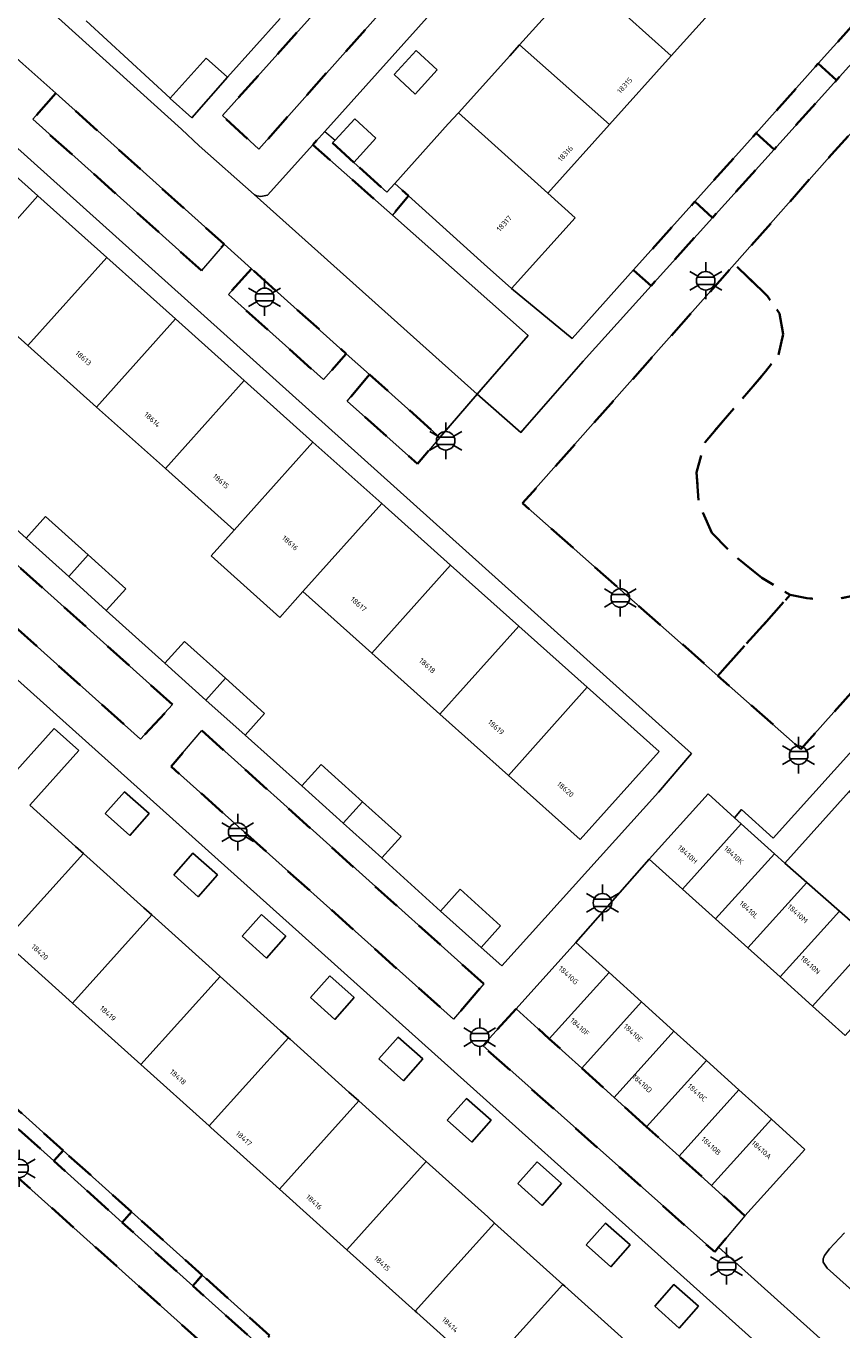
# Model space of a CAD drawing. Extents: x 105780 to 185197, y 477999 to 525027.
# Tile 296 of 562: x 107194 to 107250, y 479060 to 479149. Entities that reach past the tile are written whole.
import ezdxf
from ezdxf.enums import TextEntityAlignment as Align

# ---------------------------------------------------------------- set-up
doc = ezdxf.new("R2010")
doc.units = 0
doc.linetypes.add('XX-HIDDEN', pattern=[4, 2, -2])
for name, color, linetype, lineweight in [('B-GV-GR-MATERIAALGRENS-G', 252, 'XX-HIDDEN', 35), ('B-RO-IE-MEUBILAIR_WEGMEUBILAIR-S', 252, 'Continuous', 25), ('B-XX-KG-KADASTRAAL_BEBOUWING-G', 252, 'Continuous', 20), ('B1-WE-OG-BEBOUWING-T18', 7, 'Continuous', 18), ('B1-WE-OG-TERREIN_ERF-GV', 252, 'Continuous', 18), ('B1-WE-VH-VERHARDING_BETONSTRAATSTEEN-GV', 252, 'Continuous', 18), ('B1-WE-VH-VERHARDING_STRAATBAKSTEEN-GV', 252, 'Continuous', 18), ('B1-WE-VH-VERHARDING_TEGEL-GV', 252, 'Continuous', 18)]:
    doc.layers.add(name, color=color, linetype=linetype, lineweight=lineweight)
doc.styles.add('NLCS-ISO', font='NLCS-ISO.ttf')
doc.styles.add('NLCS-ISO-M200-T18', font='NLCS-ISO.ttf', dxfattribs={"height": 0.36})

# ---------------------------------------------------------------- blocks, each defined once
blk = doc.blocks.new('B-SIE-WEG_LICHTMAST-SO')
at = {"ltscale": 0.1}
for p, q in [((0, 1.27), (0, 2.53)), ((-1.1, 0.63), (-2.19, 1.27)), ((1.1, 0.63), (2.19, 1.27)), ((-1.1, -0.63), (-2.19, -1.27)), ((0, -1.27), (0, -2.53)), ((1.1, -0.63), (2.19, -1.27))]:
    blk.add_line(p, q, dxfattribs=at)
at = {"flags": 128}
for points in [[(-1.16, 0.5), (1.16, 0.5)], [(-1.16, -0.5), (1.16, -0.5)]]:
    blk.add_lwpolyline(points, dxfattribs=at)
at = {"ltscale": 0.1}
blk.add_circle((0, 0), 1.27, dxfattribs=at)
at = {"style": 'NLCS-ISO'}
blk.add_attdef('TYPE', text='', height=1.8, dxfattribs=at).set_placement((0, 2.53), align=Align.BOTTOM_CENTER)

msp = doc.modelspace()

# ---------------------------------------------------------------- linework, layer by layer
at = {"layer": 'B-GV-GR-MATERIAALGRENS-G', "flags": 128}
for points in [[(107218.28, 479149.772), (107215.819, 479152.048), (107207.614, 479142.881), (107210.107, 479140.586)], [(107253.936, 479150.001), (107252.67, 479151.145), (107248.468, 479146.451), (107249.716, 479145.315)], [(107249.716, 479145.315), (107248.468, 479146.451), (107244.199, 479141.682), (107245.437, 479140.563)], [(107196.18, 479144.412), (107194.6, 479142.631), (107206.185, 479132.252), (107207.719, 479134.067)], [(107261.985, 479132.266), (107261.368, 479133.358), (107261.065, 479134.576), (107261.096, 479135.83), (107261.435, 479136.948), (107260.031, 479135.385), (107257.186, 479137.954), (107252.324, 479142.344), (107251.744, 479142.828), (107249.61, 479140.478), (107242.729, 479132.689), (107244.989, 479130.495), (107245.802, 479129.302), (107246.064, 479127.883), (107245.73, 479126.478), (107244.857, 479125.328), (107240.708, 479120.492), (107240.121, 479118.406), (107240.283, 479116.245), (107241.174, 479114.269), (107242.688, 479112.718), (107244.586, 479111.185), (107246.531, 479110.009), (107247.682, 479109.776), (107248.854, 479109.697), (107250.026, 479109.774), (107251.177, 479110.004), (107252.512, 479110.113), (107254.277, 479109.842), (107255.57, 479108.729), (107270.193, 479125.108)], [(107216.62, 479139.666), (107215.163, 479141.014), (107215.341, 479141.206), (107214.632, 479141.803), (107213.812, 479140.888), (107219.271, 479136.046), (107220.359, 479137.378), (107219.423, 479138.219), (107218.89, 479137.626)], [(107245.437, 479140.563), (107244.199, 479141.682), (107239.997, 479136.988), (107241.221, 479135.88)], [(107241.221, 479135.88), (107239.997, 479136.988), (107235.795, 479132.294), (107237.013, 479131.207)], [(107209.594, 479132.385), (107208.018, 479130.61), (107214.534, 479124.772), (107216.1, 479126.552)], [(107245.73, 479126.478), (107246.064, 479127.883), (107245.802, 479129.302), (107244.989, 479130.495), (107242.729, 479132.689), (107228.197, 479116.292), (107241.586, 479104.467), (107246.531, 479110.009), (107244.586, 479111.185), (107242.688, 479112.718), (107241.174, 479114.269), (107240.283, 479116.245), (107240.121, 479118.406), (107240.708, 479120.492), (107244.857, 479125.328)], [(107204.188, 479102.485), (107178.731, 479125.355), (107176.632, 479122.841), (107202, 479100.111)], [(107217.702, 479125.116), (107216.168, 479123.308), (107220.987, 479118.991), (107222.507, 479120.808)], [(107255.57, 479108.729), (107254.277, 479109.842), (107252.512, 479110.113), (107251.177, 479110.004), (107250.026, 479109.774), (107248.854, 479109.697), (107247.682, 479109.776), (107246.531, 479110.009), (107241.586, 479104.467), (107247.28, 479099.438)], [(107225.532, 479083.328), (107206.187, 479100.703), (107204.084, 479098.245), (107223.454, 479080.904)], [(107236.695, 479073.529), (107234.471, 479075.541), (107232.246, 479077.554), (107230.021, 479079.566), (107227.744, 479081.625), (107225.455, 479079.094), (107241.365, 479064.947), (107241.624, 479065.279), (107243.436, 479067.433), (107241.145, 479069.505), (107238.92, 479071.517)], [(107192.005, 479076.1), (107191.375, 479075.384), (107193.159, 479073.782), (107196.051, 479071.184), (107196.696, 479071.893)], [(107196.696, 479071.893), (107196.051, 479071.184), (107200.743, 479066.97), (107201.386, 479067.687)], [(107192.986, 479070.586), (107186.668, 479063.554), (107217.502, 479035.814), (107222.355, 479041.201), (107223.863, 479042.866), (107221.348, 479045.124)], [(107201.386, 479067.687), (107200.743, 479066.97), (107205.575, 479062.63), (107206.216, 479063.355)], [(107206.216, 479063.355), (107205.575, 479062.63), (107210.197, 479058.479), (107210.84, 479059.208)]]:
    msp.add_lwpolyline(points, close=True, dxfattribs=at)
at = {"layer": 'B-XX-KG-KADASTRAAL_BEBOUWING-G', "flags": 128}
for points in [[(107236.477, 479157.2), (107235.858, 479156.511), (107232.247, 479152.492), (107238.39, 479146.973), (107242.619, 479151.682)], [(107232.247, 479152.492), (107231.516, 479151.678), (107227.97, 479147.732), (107234.16, 479142.265), (107238.39, 479146.973)], [(107220.833, 479144.346), (107222.337, 479146.017), (107220.903, 479147.344), (107219.376, 479145.694)], [(107227.97, 479147.732), (107227.307, 479146.994), (107223.787, 479143.076), (107229.93, 479137.557), (107234.16, 479142.265)], [(107207.956, 479145.514), (107206.503, 479146.824), (107204.032, 479144.071), (107204.019, 479144.057), (107205.501, 479142.719)], [(107215.341, 479141.206), (107215.163, 479141.014), (107216.62, 479139.666), (107218.124, 479141.337), (107216.69, 479142.664)], [(107229.93, 479137.557), (107223.787, 479143.076), (107223.099, 479142.31), (107219.423, 479138.219), (107220.359, 479137.378), (107225.566, 479132.7), (107227.441, 479131.016), (107231.804, 479135.873)], [(107194.959, 479137.373), (107190.095, 479141.726), (107184.69, 479135.686), (107189.554, 479131.333)], [(107199.675, 479133.154), (107194.959, 479137.373), (107189.554, 479131.333), (107194.27, 479127.114)], [(107204.39, 479128.934), (107199.675, 479133.154), (107194.27, 479127.114), (107198.985, 479122.894)], [(107209.105, 479124.714), (107204.39, 479128.934), (107198.985, 479122.894), (107203.7, 479118.674)], [(107213.82, 479120.495), (107209.105, 479124.714), (107203.7, 479118.674), (107208.415, 479114.455)], [(107218.536, 479116.276), (107213.82, 479120.495), (107208.415, 479114.455), (107206.832, 479112.686), (107211.547, 479108.466), (107213.131, 479110.236)], [(107223.251, 479112.056), (107218.536, 479116.276), (107213.131, 479110.236), (107217.846, 479106.016)], [(107194.149, 479113.892), (107197.069, 479111.264), (107198.404, 479112.756), (107195.488, 479115.379)], [(107198.404, 479112.756), (107197.069, 479111.264), (107199.644, 479108.948), (107200.983, 479110.435)], [(107227.927, 479107.871), (107223.251, 479112.056), (107217.846, 479106.016), (107222.522, 479101.831)], [(107232.622, 479103.671), (107227.927, 479107.871), (107222.522, 479101.831), (107227.217, 479097.631)], [(107203.668, 479105.329), (107206.478, 479102.801), (107207.812, 479104.292), (107205.007, 479106.816)], [(107207.812, 479104.292), (107206.478, 479102.801), (107209.163, 479100.385), (107210.502, 479101.872)], [(107232.622, 479103.671), (107227.217, 479097.631), (107232.141, 479093.224), (107237.546, 479099.264)], [(107192.718, 479097.095), (107193.396, 479096.485), (107187.978, 479090.426), (107192.645, 479086.23), (107198.08, 479092.272), (107197.544, 479092.754), (107194.394, 479095.588), (107197.754, 479099.345), (107196.068, 479100.84)], [(107213.05, 479096.913), (107215.897, 479094.349), (107217.22, 479095.828), (107214.377, 479098.386)], [(107199.579, 479095.018), (107201.257, 479093.513), (107202.585, 479095.011), (107200.899, 479096.506)], [(107243.189, 479094.308), (107242.725, 479094.726), (107240.908, 479096.363), (107236.876, 479091.887), (107239.157, 479089.832)], [(107250.59, 479096.526), (107246.172, 479091.621), (107247.685, 479090.289), (107249.913, 479088.326), (107252.165, 479086.344), (107256.609, 479091.104)], [(107217.22, 479095.828), (107215.897, 479094.349), (107218.543, 479091.966), (107219.872, 479093.442)], [(107245.463, 479092.26), (107243.189, 479094.308), (107239.157, 479089.832), (107241.43, 479087.784)], [(107202.765, 479088.06), (107202.229, 479088.542), (107198.08, 479092.272), (107192.645, 479086.23), (107197.329, 479082.018)], [(107204.269, 479090.811), (107205.947, 479089.306), (107207.275, 479090.804), (107205.589, 479092.299)], [(107247.685, 479090.289), (107246.172, 479091.621), (107245.463, 479092.26), (107241.43, 479087.784), (107243.637, 479085.796)], [(107222.564, 479088.329), (107225.353, 479085.836), (107226.684, 479087.314), (107223.903, 479089.816)], [(107249.913, 479088.326), (107247.685, 479090.289), (107243.637, 479085.796), (107245.844, 479083.808)], [(107207.449, 479083.847), (107206.913, 479084.329), (107202.765, 479088.06), (107197.329, 479082.018), (107202.014, 479077.805)], [(107208.958, 479086.604), (107210.636, 479085.099), (107211.964, 479086.597), (107210.278, 479088.092)], [(107252.165, 479086.344), (107249.913, 479088.326), (107245.844, 479083.808), (107248.073, 479081.8)], [(107254.394, 479084.337), (107252.165, 479086.344), (107248.073, 479081.8), (107250.302, 479079.793)], [(107234.124, 479084.103), (107231.847, 479086.162), (107227.744, 479081.625), (107230.021, 479079.566)], [(107212.134, 479079.634), (107211.598, 479080.117), (107207.449, 479083.847), (107202.014, 479077.805), (107206.698, 479073.592)], [(107213.648, 479082.397), (107215.326, 479080.892), (107216.654, 479082.39), (107214.968, 479083.885)], [(107236.349, 479082.091), (107234.124, 479084.103), (107230.021, 479079.566), (107232.246, 479077.554)], [(107238.574, 479080.079), (107236.349, 479082.091), (107232.246, 479077.554), (107234.471, 479075.541)], [(107240.799, 479078.067), (107238.574, 479080.079), (107234.471, 479075.541), (107236.695, 479073.529)], [(107216.955, 479075.299), (107216.282, 479075.904), (107212.247, 479079.533), (107212.134, 479079.634), (107206.698, 479073.592), (107206.812, 479073.49), (107211.521, 479069.256)], [(107218.338, 479078.19), (107220.016, 479076.685), (107221.344, 479078.183), (107219.658, 479079.678)], [(107243.024, 479076.055), (107240.799, 479078.067), (107236.695, 479073.529), (107238.92, 479071.517)], [(107245.249, 479074.043), (107243.024, 479076.055), (107238.92, 479071.517), (107241.145, 479069.505)], [(107221.578, 479071.142), (107220.967, 479071.692), (107216.955, 479075.299), (107211.521, 479069.256), (107216.141, 479065.1)], [(107223.027, 479073.983), (107224.705, 479072.478), (107226.033, 479073.976), (107224.347, 479075.471)], [(107245.249, 479074.043), (107241.145, 479069.505), (107243.436, 479067.433), (107247.54, 479071.971)], [(107226.262, 479066.93), (107225.8, 479067.346), (107221.578, 479071.142), (107216.141, 479065.1), (107220.826, 479060.888)], [(107227.865, 479069.643), (107229.543, 479068.138), (107230.871, 479069.636), (107229.185, 479071.131)], [(107230.947, 479062.716), (107230.491, 479063.126), (107226.262, 479066.93), (107220.826, 479060.888), (107220.938, 479060.787), (107225.511, 479056.675)], [(107232.562, 479065.429), (107234.24, 479063.924), (107235.568, 479065.422), (107233.882, 479066.917)], [(107235.789, 479058.362), (107235.176, 479058.913), (107231.081, 479062.596), (107230.947, 479062.716), (107225.511, 479056.675), (107225.647, 479056.553), (107230.355, 479052.319)], [(107237.252, 479061.222), (107238.93, 479059.717), (107240.258, 479061.215), (107238.572, 479062.71)]]:
    msp.add_lwpolyline(points, close=True, dxfattribs=at)
at = {"layer": 'B1-WE-OG-TERREIN_ERF-GV', "flags": 128}
for points in [[(107243.74, 479174.226), (107214.632, 479141.803), (107215.341, 479141.206), (107216.69, 479142.664), (107218.124, 479141.337), (107216.62, 479139.666), (107218.89, 479137.626), (107219.423, 479138.219), (107223.099, 479142.31), (107223.787, 479143.076), (107227.307, 479146.994), (107227.97, 479147.732), (107231.516, 479151.678)], [(107242.619, 479151.682), (107238.39, 479146.973), (107234.16, 479142.265), (107229.93, 479137.557), (107231.804, 479135.873), (107227.441, 479131.016), (107231.593, 479127.6), (107235.795, 479132.294), (107239.997, 479136.988), (107244.199, 479141.682), (107248.468, 479146.451), (107252.67, 479151.145)], [(107198.256, 479149.392), (107204.032, 479144.071), (107206.503, 479146.824), (107207.956, 479145.514), (107211.575, 479149.544)], [(107190.274, 479117.378), (107194.149, 479113.892), (107195.488, 479115.379), (107198.404, 479112.756), (107200.983, 479110.435), (107199.644, 479108.948), (107203.668, 479105.329), (107205.007, 479106.816), (107207.812, 479104.292), (107210.502, 479101.872), (107209.163, 479100.385), (107213.05, 479096.913), (107214.377, 479098.386), (107217.22, 479095.828), (107219.872, 479093.442), (107218.543, 479091.966), (107222.564, 479088.329), (107223.903, 479089.816), (107226.684, 479087.314), (107225.353, 479085.836), (107226.774, 479084.56), (107237.505, 479096.486), (107239.778, 479099.128), (107190.858, 479143.048)], [(107248.769, 479054.646), (107172.924, 479122.684)], [(107192.718, 479097.095), (107196.068, 479100.84), (107197.754, 479099.345), (107194.394, 479095.588), (107197.544, 479092.754), (107198.08, 479092.272), (107202.229, 479088.542), (107202.765, 479088.06), (107206.913, 479084.329), (107207.449, 479083.847), (107211.598, 479080.117), (107212.134, 479079.634), (107212.247, 479079.533), (107216.282, 479075.904), (107216.955, 479075.299), (107220.967, 479071.692), (107221.578, 479071.142), (107225.8, 479067.346), (107226.262, 479066.93), (107230.491, 479063.126), (107230.947, 479062.716), (107231.081, 479062.596), (107235.176, 479058.913)], [(107225.511, 479056.675), (107220.938, 479060.787), (107220.826, 479060.888), (107216.141, 479065.1), (107211.521, 479069.256), (107206.812, 479073.49), (107206.698, 479073.592), (107202.014, 479077.805), (107197.329, 479082.018), (107192.645, 479086.23)], [(107192.005, 479076.1), (107196.696, 479071.893), (107201.386, 479067.687), (107206.216, 479063.355), (107210.84, 479059.208)]]:
    msp.add_lwpolyline(points, dxfattribs=at)
for points in [[(107220.833, 479144.346), (107219.376, 479145.694), (107220.903, 479147.344), (107222.337, 479146.017)], [(107190.095, 479141.726), (107194.959, 479137.373), (107199.675, 479133.154), (107204.39, 479128.934), (107209.105, 479124.714), (107213.82, 479120.495), (107218.536, 479116.276), (107223.251, 479112.056), (107227.927, 479107.871), (107232.622, 479103.671), (107237.546, 479099.264), (107232.141, 479093.224), (107227.217, 479097.631), (107222.522, 479101.831), (107217.846, 479106.016), (107213.131, 479110.236), (107211.547, 479108.466), (107206.832, 479112.686), (107208.415, 479114.455), (107203.7, 479118.674), (107198.985, 479122.894), (107194.27, 479127.114), (107189.554, 479131.333), (107184.69, 479135.686)], [(107232.355, 479126.034), (107237.013, 479131.207), (107235.795, 479132.294), (107231.593, 479127.6), (107227.441, 479131.016), (107225.566, 479132.7), (107220.359, 479137.378), (107219.271, 479136.046), (107228.573, 479127.795), (107225.356, 479124.087), (107225.079, 479123.771), (107228.079, 479121.141), (107228.356, 479121.457)], [(107258.995, 479105.856), (107263.261, 479110.592), (107267.445, 479115.237), (107271.67, 479119.927), (107270.302, 479121.076), (107259.174, 479108.639), (107245.374, 479093.318), (107243.2, 479095.295), (107242.725, 479094.726), (107243.189, 479094.308), (107245.463, 479092.26), (107246.172, 479091.621), (107250.59, 479096.526), (107254.814, 479101.215)], [(107199.579, 479095.018), (107200.899, 479096.506), (107202.585, 479095.011), (107201.257, 479093.513)], [(107204.269, 479090.811), (107205.589, 479092.299), (107207.275, 479090.804), (107205.947, 479089.306)], [(107208.958, 479086.604), (107210.278, 479088.092), (107211.964, 479086.597), (107210.636, 479085.099)], [(107213.648, 479082.397), (107214.968, 479083.885), (107216.654, 479082.39), (107215.326, 479080.892)], [(107218.338, 479078.19), (107219.658, 479079.678), (107221.344, 479078.183), (107220.016, 479076.685)], [(107223.027, 479073.983), (107224.347, 479075.471), (107226.033, 479073.976), (107224.705, 479072.478)], [(107227.865, 479069.643), (107229.185, 479071.131), (107230.871, 479069.636), (107229.543, 479068.138)], [(107232.562, 479065.429), (107233.882, 479066.917), (107235.568, 479065.422), (107234.24, 479063.924)], [(107237.252, 479061.222), (107238.572, 479062.71), (107240.258, 479061.215), (107238.93, 479059.717)]]:
    msp.add_lwpolyline(points, close=True, dxfattribs=at)
at = {"layer": 'B1-WE-VH-VERHARDING_BETONSTRAATSTEEN-GV', "flags": 128}
for points in [[(107190.243, 479155.109), (107187.594, 479152.151), (107193.926, 479146.444), (107196.18, 479144.412), (107207.719, 479134.067), (107209.594, 479132.385), (107216.1, 479126.552), (107217.702, 479125.116), (107222.507, 479120.808), (107225.079, 479123.771), (107209.795, 479137.466), (107206.018, 479140.807), (107204.802, 479141.953)], [(107219.271, 479136.046), (107213.812, 479140.888), (107210.7, 479137.416), (107210.243, 479137.336), (107209.979, 479137.38), (107209.795, 479137.466), (107225.079, 479123.771), (107225.356, 479124.087), (107228.573, 479127.795)]]:
    msp.add_lwpolyline(points, close=True, dxfattribs=at)
for points in [[(107250.302, 479079.793), (107248.073, 479081.8), (107245.844, 479083.808), (107243.637, 479085.796), (107241.43, 479087.784), (107239.157, 479089.832), (107236.876, 479091.887), (107231.847, 479086.162), (107234.124, 479084.103), (107236.349, 479082.091), (107238.574, 479080.079), (107240.799, 479078.067), (107243.024, 479076.055), (107245.249, 479074.043), (107247.54, 479071.971), (107243.436, 479067.433), (107241.624, 479065.279), (107250.835, 479057.001)], [(107253.41, 479059.938), (107249.069, 479063.824), (107248.81, 479064.235), (107248.809, 479064.466), (107248.903, 479064.706), (107249.239, 479065.151), (107250.264, 479066.261)]]:
    msp.add_lwpolyline(points, dxfattribs=at)
at = {"layer": 'B1-WE-VH-VERHARDING_STRAATBAKSTEEN-GV', "flags": 128}
for points in [[(107253.936, 479150.001), (107249.716, 479145.315), (107245.437, 479140.563), (107241.221, 479135.88), (107237.013, 479131.207), (107232.355, 479126.034), (107228.356, 479121.457), (107228.079, 479121.141), (107225.079, 479123.771), (107222.507, 479120.808), (107220.987, 479118.991), (107216.168, 479123.308), (107217.702, 479125.116), (107216.1, 479126.552), (107214.534, 479124.772), (107208.018, 479130.61), (107209.594, 479132.385), (107207.719, 479134.067), (107206.185, 479132.252), (107194.6, 479142.631), (107196.18, 479144.412), (107193.926, 479146.444), (107187.594, 479152.151)], [(107172.924, 479122.684), (107248.769, 479054.646), (107250.835, 479057.001), (107241.624, 479065.279), (107241.365, 479064.947), (107225.455, 479079.094), (107227.744, 479081.625), (107231.847, 479086.162), (107236.876, 479091.887), (107240.908, 479096.363), (107242.725, 479094.726), (107243.2, 479095.295), (107245.374, 479093.318), (107259.174, 479108.639), (107270.302, 479121.076), (107275.312, 479126.649), (107275.592, 479126.962), (107281.255, 479121.908), (107284.559, 479125.78), (107281.46, 479128.562), (107276.796, 479132.749), (107272.058, 479137.003), (107267.383, 479141.2), (107257.535, 479150.041)], [(107190.858, 479143.048), (107239.778, 479099.128), (107237.505, 479096.486), (107226.774, 479084.56), (107225.353, 479085.836), (107222.564, 479088.329), (107218.543, 479091.966), (107215.897, 479094.349), (107213.05, 479096.913), (107209.163, 479100.385), (107206.478, 479102.801), (107203.668, 479105.329), (107199.644, 479108.948), (107197.069, 479111.264), (107194.149, 479113.892), (107190.274, 479117.378)]]:
    msp.add_lwpolyline(points, dxfattribs=at)
for points in [[(107242.729, 479132.689), (107249.61, 479140.478), (107251.744, 479142.828), (107252.324, 479142.344), (107256.466, 479146.848), (107261.339, 479142.546), (107264.163, 479139.986), (107274.973, 479130.432), (107270.193, 479125.108), (107255.57, 479108.729), (107247.28, 479099.438), (107241.586, 479104.467), (107228.197, 479116.292)], [(107204.188, 479102.485), (107202, 479100.111), (107176.632, 479122.841), (107178.731, 479125.355)], [(107225.532, 479083.328), (107223.454, 479080.904), (107204.084, 479098.245), (107206.187, 479100.703)]]:
    msp.add_lwpolyline(points, close=True, dxfattribs=at)
at = {"layer": 'B1-WE-VH-VERHARDING_TEGEL-GV', "flags": 128}
for points in [[(107190.243, 479155.109), (107204.802, 479141.953), (107206.018, 479140.807), (107209.795, 479137.466), (107209.979, 479137.38), (107210.243, 479137.336), (107210.7, 479137.416), (107213.812, 479140.888), (107214.632, 479141.803), (107243.74, 479174.226)], [(107211.575, 479149.544), (107207.956, 479145.514), (107205.501, 479142.719), (107204.019, 479144.057), (107204.032, 479144.071), (107198.256, 479149.392)], [(107192.986, 479070.586), (107221.348, 479045.124), (107223.031, 479046.951), (107219.564, 479050.065), (107214.873, 479054.279), (107210.197, 479058.479), (107205.575, 479062.63), (107200.743, 479066.97), (107196.051, 479071.184), (107193.159, 479073.782)], [(107250.264, 479066.261), (107249.239, 479065.151), (107248.903, 479064.706), (107248.809, 479064.466), (107248.81, 479064.235), (107249.069, 479063.824), (107253.41, 479059.938)]]:
    msp.add_lwpolyline(points, dxfattribs=at)
msp.add_lwpolyline([(107207.614, 479142.881), (107215.819, 479152.048), (107227.578, 479165.186), (107230.017, 479162.964), (107218.28, 479149.772), (107210.107, 479140.586)], close=True, dxfattribs=at)

# ---------------------------------------------------------------- block references
at = {"layer": 'B-RO-IE-MEUBILAIR_WEGMEUBILAIR-S', "xscale": 0.5, "yscale": 0.5, "zscale": 0.5}
for p in [(107240.75, 479131.556), (107210.503, 479130.418), (107222.92, 479120.579), (107234.893, 479109.795), (107247.12, 479099.015), (107208.657, 479093.739), (107233.668, 479088.888), (107225.249, 479079.681), (107193.664, 479070.673), (107242.182, 479063.974)]:
    msp.add_blockref('B-SIE-WEG_LICHTMAST-SO', p, dxfattribs=at)

# ---------------------------------------------------------------- texts
at = {"layer": 'B1-WE-OG-BEBOUWING-T18', "style": 'NLCS-ISO-M200-T18'}
for s, rotation, p in [('18315', 47.7, (107235.197, 479144.949)), ('18316', 47.7, (107231.123, 479140.276)), ('18317', 47.7, (107226.929, 479135.483)), ('18613', 318.2, (107198.08, 479126.254)), ('18614', 318.2, (107202.796, 479122.034)), ('18615', 318.2, (107207.511, 479117.815)), ('18616', 318.2, (107212.252, 479113.572)), ('18617', 318.2, (107216.941, 479109.376)), ('18618', 318.2, (107221.657, 479105.156)), ('18619', 318.2, (107226.372, 479100.937)), ('18620', 318.2, (107231.131, 479096.678)), ('18410H', 318, (107239.504, 479092.212)), ('18410K', 318, (107242.677, 479092.155)), ('18410L', 318, (107243.713, 479088.419)), ('18410M', 318, (107247.056, 479088.142)), ('18420', 317.7, (107195.091, 479085.516)), ('18410N', 318, (107247.92, 479084.63)), ('18410G', 317.9, (107231.335, 479083.928)), ('18419', 317.7, (107199.754, 479081.307)), ('18410F', 317.9, (107232.109, 479080.375)), ('18410E', 317.9, (107235.774, 479079.965)), ('18418', 317.7, (107204.568, 479076.942)), ('18410D', 317.9, (107236.392, 479076.501)), ('18410C', 317.9, (107240.165, 479075.875)), ('18417', 317.7, (107209.081, 479072.73)), ('18410B', 317.9, (107241.122, 479072.222)), ('18410A', 317.9, (107244.578, 479071.953)), ('18416', 317.7, (107213.895, 479068.367)), ('18415', 317.7, (107218.558, 479064.155)), ('18414', 317.7, (107223.221, 479059.946))]:
    msp.add_text(s, height=0.36, rotation=rotation, dxfattribs=at).set_placement(p, align=Align.MIDDLE)

doc.saveas('drawing.dxf')
